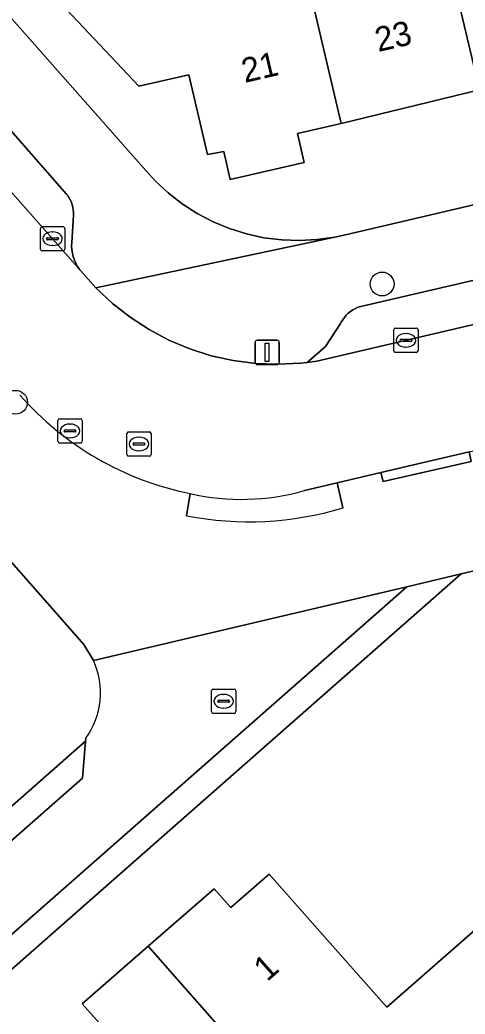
# Model space of a CAD drawing. Extents: x 157320 to 158835, y 386650 to 388491.
# Drawn here: x 157671.43 to 157689.7, y 387796.62 to 387837.43 of the extents above; entities that cross this region are included whole.
import ezdxf

# ---------------------------------------------------------------- set-up
doc = ezdxf.new("R2010")
doc.units = 0
for name, color, linetype in [('IMGEO_Boom', 7, 'Continuous'), ('IMGEO_Erf', 7, 'Continuous'), ('IMGEO_Kolk', 7, 'Continuous'), ('IMGEO_Lichtmast', 7, 'Continuous'), ('IMGEO_Pand', 7, 'Continuous'), ('IMGEO_Pand_nummerreeks', 7, 'Continuous'), ('IMGEO_Parkeervlak_open', 7, 'Continuous'), ('IMGEO_Rijbaan_lokaal_open', 7, 'Continuous'), ('IMGEO_Rioolput', 7, 'Continuous'), ('IMGEO_Voetpad_open', 7, 'Continuous')]:
    doc.layers.add(name, color=color, linetype=linetype)

msp = doc.modelspace()

# ---------------------------------------------------------------- linework, layer by layer
at = {"layer": 'IMGEO_Boom'}
for centre in [(157686.293, 387826.59), (157671.251, 387821.734)]:
    msp.add_circle(centre, 0.489, dxfattribs=at)
at = {"layer": 'IMGEO_Erf'}
for points in [[(157611.28, 387905.251), (157676.491, 387831.375), (157676.979, 387830.83), (157677.515, 387830.331), (157678.092, 387829.881), (157678.708, 387829.485), (157679.356, 387829.145), (157680.033, 387828.865), (157680.731, 387828.646), (157681.446, 387828.491), (157682.173, 387828.4), (157682.904, 387828.374), (157683.635, 387828.414), (157684.359, 387828.519), (157684.789, 387828.613), (157729.457, 387839.094), (157721.261, 387874.483)], [(157691.851, 387839.993), (157689.16, 387839.362), (157690.285, 387834.558), (157684.618, 387833.182), (157682.822, 387832.769), (157683.099, 387831.581), (157680.066, 387830.875), (157679.801, 387832.028), (157679.125, 387831.901), (157678.367, 387835.172), (157676.317, 387834.707), (157672.433, 387838.837), (157673.123, 387839.541), (157677.151, 387840.482), (157679.604, 387841.014), (157678.918, 387843.945), (157681.926, 387844.649), (157682.161, 387844.704), (157687.529, 387845.961), (157687.657, 387845.414), (157690.447, 387846.067)], [(157674.457, 387811.128), (157674.052, 387811.797), (157657.033, 387831.146)], [(157732.841, 387824.842), (157689.538, 387814.686), (157654.452, 387783.817), (157657.034, 387778.861), (157661.114, 387762.545), (157664.445, 387758.077), (157662.927, 387756.946), (157668.103, 387750), (157672.52, 387744.072), (157667.404, 387740.347), (157668.545, 387738.825), (157675.463, 387729.915), (157675.349, 387729.779), (157690.547, 387709.406)], [(157665.567, 387800.286), (157674.127, 387807.828), (157674.136, 387807.943)], [(157674.68, 387796.26), (157673.993, 387797.041), (157676.7, 387799.403), (157679.408, 387801.765), (157680.084, 387800.998), (157681.659, 387802.369), (157684.678, 387798.947), (157686.484, 387796.899), (157690.107, 387800.075)]]:
    msp.add_lwpolyline(points, dxfattribs=at)
msp.add_arc((157671.521, 387809.815), 3.216, 324.3951, 24.0946, dxfattribs=at)
at = {"layer": 'IMGEO_Kolk'}
for p, q in [((157672.27, 387828.022), (157672.27, 387828.874)), ((157672.345, 387828.948), (157673.197, 387828.948)), ((157672.758, 387828.728), (157672.783, 387828.728)), ((157673.271, 387828.874), (157673.271, 387828.022)), ((157672.529, 387828.442), (157672.529, 387828.454)), ((157672.967, 387828.405), (157672.569, 387828.405)), ((157672.572, 387828.491), (157672.97, 387828.491)), ((157672.781, 387828.168), (157672.756, 387828.168)), ((157673.013, 387828.454), (157673.013, 387828.442)), ((157673.197, 387827.948), (157672.345, 387827.948)), ((157686.769, 387823.853), (157686.769, 387824.705)), ((157686.844, 387824.779), (157687.696, 387824.779)), ((157687.257, 387824.559), (157687.282, 387824.559)), ((157687.77, 387824.705), (157687.77, 387823.853)), ((157687.028, 387824.273), (157687.028, 387824.285)), ((157687.466, 387824.236), (157687.068, 387824.236)), ((157687.071, 387824.322), (157687.469, 387824.322)), ((157687.512, 387824.285), (157687.512, 387824.273)), ((157687.696, 387823.779), (157686.844, 387823.779)), ((157687.28, 387823.999), (157687.255, 387823.999)), ((157672.989, 387820.134), (157672.989, 387820.986)), ((157673.064, 387821.06), (157673.916, 387821.06)), ((157673.477, 387820.84), (157673.502, 387820.84)), ((157673.99, 387820.986), (157673.99, 387820.134)), ((157673.248, 387820.554), (157673.248, 387820.566)), ((157673.686, 387820.517), (157673.288, 387820.517)), ((157673.291, 387820.603), (157673.689, 387820.603)), ((157673.732, 387820.566), (157673.732, 387820.554)), ((157673.916, 387820.06), (157673.064, 387820.06)), ((157673.5, 387820.28), (157673.475, 387820.28)), ((157679.293, 387809.037), (157679.293, 387809.889)), ((157679.368, 387809.963), (157680.22, 387809.963)), ((157680.294, 387809.889), (157680.294, 387809.037)), ((157679.552, 387809.457), (157679.552, 387809.469)), ((157679.99, 387809.42), (157679.592, 387809.42)), ((157679.595, 387809.506), (157679.993, 387809.506)), ((157679.781, 387809.743), (157679.806, 387809.743)), ((157680.036, 387809.469), (157680.036, 387809.457)), ((157679.804, 387809.183), (157679.779, 387809.183)), ((157680.22, 387808.963), (157679.368, 387808.963))]:
    msp.add_line(p, q, dxfattribs=at)
for points in [[(157672.27, 387828.022), (157672.27, 387828.874)], [(157672.345, 387828.948), (157673.197, 387828.948)], [(157673.271, 387828.874), (157673.271, 387828.022)], [(157673.197, 387827.948), (157672.345, 387827.948)], [(157686.769, 387823.853), (157686.769, 387824.705)], [(157686.844, 387824.779), (157687.696, 387824.779)], [(157687.77, 387824.705), (157687.77, 387823.853)], [(157687.696, 387823.779), (157686.844, 387823.779)], [(157672.989, 387820.134), (157672.989, 387820.986)], [(157673.064, 387821.06), (157673.916, 387821.06)], [(157673.99, 387820.986), (157673.99, 387820.134)], [(157673.916, 387820.06), (157673.064, 387820.06)], [(157679.293, 387809.037), (157679.293, 387809.889)], [(157679.368, 387809.963), (157680.22, 387809.963)], [(157680.294, 387809.889), (157680.294, 387809.037)], [(157680.22, 387808.963), (157679.368, 387808.963)]]:
    msp.add_lwpolyline(points, dxfattribs=at)
for centre, radius, start, end in [((157672.347, 387828.872), 0.0765, 91.552, 178.448), ((157672.347, 387828.872), 0.0765, 91.552, 178.448), ((157673.195, 387828.872), 0.0765, 1.552, 88.448), ((157673.195, 387828.872), 0.0765, 1.552, 88.448), ((157672.569, 387828.451), 0.0403, 85.8775, 175.7526), ((157672.566, 387828.441), 0.0366, 178.938, 274.7102), ((157672.97, 387828.448), 0.043, 264.8664, 352.4533), ((157672.974, 387828.453), 0.0386, 1.7309, 96.639), ((157672.347, 387828.024), 0.0765, 181.552, 268.448), ((157672.347, 387828.024), 0.0765, 181.552, 268.448), ((157673.195, 387828.024), 0.0765, 271.552, 358.448), ((157673.195, 387828.024), 0.0765, 271.552, 358.448), ((157686.846, 387824.703), 0.0765, 91.552, 178.448), ((157686.846, 387824.703), 0.0765, 91.552, 178.448), ((157687.694, 387824.703), 0.0765, 1.552, 88.448), ((157687.694, 387824.703), 0.0765, 1.552, 88.448), ((157687.068, 387824.282), 0.0403, 85.8775, 175.7526), ((157687.065, 387824.272), 0.0366, 178.938, 274.7102), ((157687.469, 387824.279), 0.043, 264.8664, 352.4533), ((157687.473, 387824.284), 0.0386, 1.7309, 96.639), ((157686.846, 387823.855), 0.0765, 181.552, 268.448), ((157686.846, 387823.855), 0.0765, 181.552, 268.448), ((157687.694, 387823.855), 0.0765, 271.552, 358.448), ((157687.694, 387823.855), 0.0765, 271.552, 358.448), ((157673.066, 387820.984), 0.0765, 91.552, 178.448), ((157673.066, 387820.984), 0.0765, 91.552, 178.448), ((157673.914, 387820.984), 0.0765, 1.552, 88.448), ((157673.914, 387820.984), 0.0765, 1.552, 88.448), ((157673.288, 387820.563), 0.0403, 85.8775, 175.7526), ((157673.285, 387820.553), 0.0366, 178.938, 274.7102), ((157673.689, 387820.56), 0.043, 264.8664, 352.4533), ((157673.693, 387820.565), 0.0386, 1.7309, 96.639), ((157673.066, 387820.136), 0.0765, 181.552, 268.448), ((157673.066, 387820.136), 0.0765, 181.552, 268.448), ((157673.914, 387820.136), 0.0765, 271.552, 358.448), ((157673.914, 387820.136), 0.0765, 271.552, 358.448), ((157679.37, 387809.887), 0.0765, 91.552, 178.448), ((157679.37, 387809.887), 0.0765, 91.552, 178.448), ((157680.218, 387809.887), 0.0765, 1.552, 88.448), ((157680.218, 387809.887), 0.0765, 1.552, 88.448), ((157679.592, 387809.466), 0.0403, 85.8775, 175.7526), ((157679.589, 387809.456), 0.0366, 178.938, 274.7102), ((157679.993, 387809.463), 0.043, 264.8664, 352.4533), ((157679.997, 387809.468), 0.0386, 1.7309, 96.639), ((157679.37, 387809.039), 0.0765, 181.552, 268.448), ((157679.37, 387809.039), 0.0765, 181.552, 268.448), ((157680.218, 387809.039), 0.0765, 271.552, 358.448), ((157680.218, 387809.039), 0.0765, 271.552, 358.448)]:
    msp.add_arc(centre, radius, start, end, dxfattribs=at)
for centre, major_axis, ratio, start_param, end_param in [((157672.757, 387828.448), (-0.387, 0.002), 0.722429, 4.712389, 7.853982), ((157672.782, 387828.448), (-0.39, 0.002), 0.717154, 1.570796, 4.712389), ((157687.256, 387824.279), (-0.387, 0.002), 0.722429, 4.712389, 7.853982), ((157687.281, 387824.279), (-0.39, 0.002), 0.717154, 1.570796, 4.712389), ((157673.476, 387820.56), (-0.387, 0.002), 0.722429, 4.712389, 7.853982), ((157673.501, 387820.56), (-0.39, 0.002), 0.717154, 1.570796, 4.712389), ((157679.78, 387809.463), (-0.387, 0.002), 0.722429, 4.712389, 7.853982), ((157679.805, 387809.463), (-0.39, 0.002), 0.717154, 1.570796, 4.712389)]:
    msp.add_ellipse(centre, major_axis=major_axis, ratio=ratio, start_param=start_param, end_param=end_param, dxfattribs=at)
at = {"layer": 'IMGEO_Lichtmast'}
for p, q in [((157681.082, 387823.384), (157681.082, 387824.184)), ((157681.082, 387824.184), (157681.082, 387823.384)), ((157681.182, 387824.284), (157681.972, 387824.284)), ((157681.972, 387824.284), (157681.182, 387824.284)), ((157682.072, 387824.184), (157682.072, 387823.384)), ((157682.072, 387823.384), (157682.072, 387824.184)), ((157681.972, 387823.284), (157681.182, 387823.284)), ((157681.182, 387823.284), (157681.972, 387823.284))]:
    msp.add_line(p, q, dxfattribs=at)
msp.add_lwpolyline([(157681.502, 387824.159), (157681.652, 387824.159), (157681.652, 387823.409), (157681.502, 387823.409), (157681.502, 387824.159)], dxfattribs=at)
for centre, start, end in [((157681.182, 387824.184), 90, 180), ((157681.182, 387824.184), 90, 180), ((157681.972, 387824.184), 0, 90), ((157681.972, 387824.184), 360, 90), ((157681.182, 387823.384), 180, 270), ((157681.182, 387823.384), 180, 270), ((157681.972, 387823.384), 270, 0), ((157681.972, 387823.384), 270, 0)]:
    msp.add_arc(centre, 0.1, start, end, dxfattribs=at)
at = {"layer": 'IMGEO_Pand'}
for points in [[(157691.851, 387839.993), (157690.447, 387846.067), (157687.657, 387845.414), (157687.529, 387845.961), (157682.161, 387844.704), (157681.926, 387844.649), (157684.618, 387833.182), (157690.285, 387834.558), (157689.16, 387839.362)], [(157684.618, 387833.182), (157681.926, 387844.649), (157678.918, 387843.945), (157679.604, 387841.014), (157677.151, 387840.482), (157673.123, 387839.541), (157672.433, 387838.837), (157676.317, 387834.707), (157678.367, 387835.172), (157679.125, 387831.901), (157679.801, 387832.028), (157680.066, 387830.875), (157683.099, 387831.581), (157682.822, 387832.769)], [(157690.107, 387800.075), (157686.484, 387796.899), (157684.678, 387798.947), (157681.659, 387802.369), (157680.084, 387800.998), (157679.408, 387801.765), (157676.7, 387799.403), (157683.12, 387792.094), (157685.756, 387789.067), (157686.749, 387787.927), (157689.376, 387790.242), (157690.569, 387791.294), (157692.956, 387793.398), (157692.906, 387793.455), (157693.226, 387793.737), (157693.333, 387793.762)], [(157683.12, 387792.094), (157676.7, 387799.403), (157673.993, 387797.041), (157674.68, 387796.26), (157673.143, 387794.866), (157677.167, 387790.271), (157677.959, 387789.367), (157675.671, 387787.356), (157680.155, 387782.216), (157683, 387784.723), (157684.666, 387786.19), (157683.711, 387787.287), (157685.756, 387789.067)]]:
    msp.add_lwpolyline(points, close=True, dxfattribs=at)
at = {"layer": 'IMGEO_Parkeervlak_open'}
for points in [[(157608.833, 387900.938), (157673.92, 387827.143), (157673.883, 387827.191), (157673.8, 387827.312), (157673.729, 387827.44), (157673.669, 387827.574), (157673.621, 387827.713), (157673.586, 387827.856), (157673.564, 387828.001), (157673.555, 387828.147), (157673.559, 387828.294), (157673.628, 387829.414), (157673.63, 387829.523), (157673.622, 387829.632), (157673.605, 387829.739), (157673.578, 387829.845), (157673.542, 387829.947), (157673.496, 387830.047), (157673.442, 387830.141), (157673.38, 387830.231), (157673.331, 387830.291), (157666.378, 387838.229)], [(157691.835, 387827.159), (157685.653, 387825.715), (157685.536, 387825.698), (157685.421, 387825.671), (157685.309, 387825.633), (157685.201, 387825.586), (157685.097, 387825.529), (157684.999, 387825.463), (157684.907, 387825.389), (157684.823, 387825.307), (157684.745, 387825.217), (157684.677, 387825.121), (157684.617, 387825.019), (157684.588, 387824.962), (157683.974, 387824.026), (157683.222, 387823.368), (157683.417, 387823.394), (157683.612, 387823.423), (157714.68, 387830.684)]]:
    msp.add_lwpolyline(points, dxfattribs=at)
at = {"layer": 'IMGEO_Rijbaan_lokaal_open'}
for points in [[(157729.55, 387834.104), (157728.562, 387833.876), (157724.892, 387833.031), (157714.68, 387830.684), (157683.612, 387823.423), (157683.417, 387823.394), (157683.222, 387823.368), (157682.956, 387823.339), (157682.032, 387823.293), (157681.107, 387823.329), (157680.189, 387823.447), (157679.285, 387823.647), (157678.403, 387823.927), (157677.549, 387824.285), (157676.731, 387824.718), (157675.955, 387825.222), (157675.226, 387825.793), (157674.552, 387826.427), (157673.92, 387827.143), (157608.833, 387900.938)], [(157683.108, 387818.112), (157684.452, 387818.427), (157686.244, 387818.846), (157689.861, 387819.694), (157715.939, 387825.804), (157730.514, 387829.187)], [(157674.136, 387807.943), (157674.127, 387807.828), (157674.005, 387806.306), (157651.028, 387786.092), (157652.411, 387783.461), (157687.304, 387814.165), (157674.457, 387811.128)]]:
    msp.add_lwpolyline(points, dxfattribs=at)
for centre, radius, start, end in [((157680.912, 387830.362), 12.622, 221.3083, 258.6211), ((157680.523, 387827.18), 9.43, 257.1235, 285.9081), ((157671.521, 387809.815), 3.216, 324.3951, 24.0946)]:
    msp.add_arc(centre, radius, start, end, dxfattribs=at)
at = {"layer": 'IMGEO_Rioolput'}
for p, q in [((157675.817, 387819.595), (157675.817, 387820.447)), ((157675.892, 387820.521), (157676.744, 387820.521)), ((157676.818, 387820.447), (157676.818, 387819.595)), ((157676.076, 387820.015), (157676.076, 387820.027)), ((157676.119, 387820.064), (157676.517, 387820.064)), ((157676.305, 387820.301), (157676.33, 387820.301)), ((157676.56, 387820.027), (157676.56, 387820.015)), ((157676.514, 387819.978), (157676.116, 387819.978)), ((157676.328, 387819.741), (157676.303, 387819.741)), ((157676.744, 387819.521), (157675.892, 387819.521))]:
    msp.add_line(p, q, dxfattribs=at)
for points in [[(157675.817, 387819.595), (157675.817, 387820.447)], [(157675.892, 387820.521), (157676.744, 387820.521)], [(157676.818, 387820.447), (157676.818, 387819.595)], [(157676.744, 387819.521), (157675.892, 387819.521)]]:
    msp.add_lwpolyline(points, dxfattribs=at)
for centre, radius, start, end in [((157675.894, 387820.445), 0.0765, 91.552, 178.448), ((157675.894, 387820.445), 0.0765, 91.552, 178.448), ((157676.742, 387820.445), 0.0765, 1.552, 88.448), ((157676.742, 387820.445), 0.0765, 1.552, 88.448), ((157676.116, 387820.024), 0.0403, 85.8775, 175.7526), ((157676.113, 387820.014), 0.0366, 178.938, 274.7102), ((157676.517, 387820.021), 0.043, 264.8664, 352.4533), ((157676.521, 387820.026), 0.0386, 1.7309, 96.639), ((157675.894, 387819.597), 0.0765, 181.552, 268.448), ((157675.894, 387819.597), 0.0765, 181.552, 268.448), ((157676.742, 387819.597), 0.0765, 271.552, 358.448), ((157676.742, 387819.597), 0.0765, 271.552, 358.448)]:
    msp.add_arc(centre, radius, start, end, dxfattribs=at)
for centre, major_axis, ratio, start_param, end_param in [((157676.304, 387820.021), (-0.387, 0.002), 0.722429, 4.712389, 7.853982), ((157676.329, 387820.021), (-0.39, 0.002), 0.717154, 1.570796, 4.712389)]:
    msp.add_ellipse(centre, major_axis=major_axis, ratio=ratio, start_param=start_param, end_param=end_param, dxfattribs=at)
at = {"layer": 'IMGEO_Voetpad_open'}
for points in [[(157666.378, 387838.229), (157673.331, 387830.291), (157673.38, 387830.231), (157673.442, 387830.141), (157673.496, 387830.047), (157673.542, 387829.947), (157673.578, 387829.845), (157673.605, 387829.739), (157673.622, 387829.632), (157673.63, 387829.523), (157673.628, 387829.414), (157673.559, 387828.294), (157673.555, 387828.147), (157673.564, 387828.001), (157673.586, 387827.856), (157673.621, 387827.713), (157673.669, 387827.574), (157673.729, 387827.44), (157673.8, 387827.312), (157673.883, 387827.191), (157673.92, 387827.143), (157674.552, 387826.427), (157684.359, 387828.519), (157683.635, 387828.414), (157682.904, 387828.374), (157682.173, 387828.4), (157681.446, 387828.491), (157680.731, 387828.646), (157680.033, 387828.865), (157679.356, 387829.145), (157678.708, 387829.485), (157678.092, 387829.881), (157677.515, 387830.331), (157676.979, 387830.83), (157676.491, 387831.375), (157611.28, 387905.251)], [(157729.457, 387839.094), (157684.789, 387828.613), (157684.359, 387828.519), (157674.552, 387826.427), (157675.226, 387825.793), (157675.955, 387825.222), (157676.731, 387824.718), (157677.549, 387824.285), (157678.403, 387823.927), (157679.285, 387823.647), (157680.189, 387823.447), (157681.107, 387823.329), (157682.032, 387823.293), (157682.956, 387823.339), (157683.222, 387823.368), (157683.974, 387824.026), (157684.588, 387824.962), (157684.617, 387825.019), (157684.677, 387825.121), (157684.745, 387825.217), (157684.823, 387825.307), (157684.907, 387825.389), (157684.999, 387825.463), (157685.097, 387825.529), (157685.201, 387825.586), (157685.309, 387825.633), (157685.421, 387825.671), (157685.536, 387825.698), (157685.653, 387825.715), (157691.835, 387827.159)], [(157652.615, 387836.179), (157656.894, 387831.355), (157657.033, 387831.146), (157674.052, 387811.797), (157674.457, 387811.128), (157687.304, 387814.165), (157689.538, 387814.686), (157732.841, 387824.842), (157731.787, 387829.356)], [(157689.861, 387819.694), (157689.951, 387819.31), (157686.331, 387818.477), (157686.244, 387818.846), (157684.452, 387818.427), (157684.689, 387817.401)], [(157684.452, 387818.427), (157683.108, 387818.112)], [(157684.689, 387817.401), (157684.452, 387818.427)], [(157678.271, 387817.078), (157678.422, 387817.988)], [(157678.422, 387817.988), (157678.271, 387817.078)], [(157689.538, 387814.686), (157687.304, 387814.165), (157652.411, 387783.461), (157652.933, 387782.468), (157655.208, 387778.141), (157658.906, 387762.988), (157659.333, 387761.239), (157653.16, 387758.176), (157649.389, 387756.267), (157650.353, 387754.548), (157650.828, 387753.596), (157650.874, 387753.619), (157651.656, 387754.009)], [(157653.879, 387753.597), (157656.565, 387750), (157657.386, 387748.771), (157662.294, 387742.225), (157664.679, 387743.983), (157660.17, 387750), (157659.244, 387751.236), (157660.706, 387759.926), (157661.114, 387762.545), (157657.034, 387778.861), (157654.452, 387783.817), (157689.538, 387814.686)]]:
    msp.add_lwpolyline(points, dxfattribs=at)
for points in [[(157689.951, 387819.31), (157689.861, 387819.694), (157686.244, 387818.846), (157686.331, 387818.477)], [(157650.531, 387787.038), (157651.028, 387786.092), (157674.005, 387806.306), (157674.127, 387807.828), (157665.567, 387800.286)]]:
    msp.add_lwpolyline(points, close=True, dxfattribs=at)
for centre, radius, start, end in [((157680.912, 387830.362), 12.622, 221.3083, 258.6211), ((157680.523, 387827.18), 9.43, 257.1235, 285.9081), ((157680.83, 387830.161), 13.331, 258.934, 286.8282), ((157680.83, 387830.161), 13.331, 258.934, 286.8282)]:
    msp.add_arc(centre, radius, start, end, dxfattribs=at)

# ---------------------------------------------------------------- texts
at = {"layer": 'IMGEO_Pand_nummerreeks'}
for s, rotation, p in [('23', 13.0405, (157686.133, 387836.111)), ('21', 13.038, (157680.656, 387834.842)), ('1', 41.379, (157681.576, 387797.925))]:
    msp.add_text(s, height=1, rotation=rotation, dxfattribs=at).set_placement(p)

doc.saveas('drawing.dxf')
